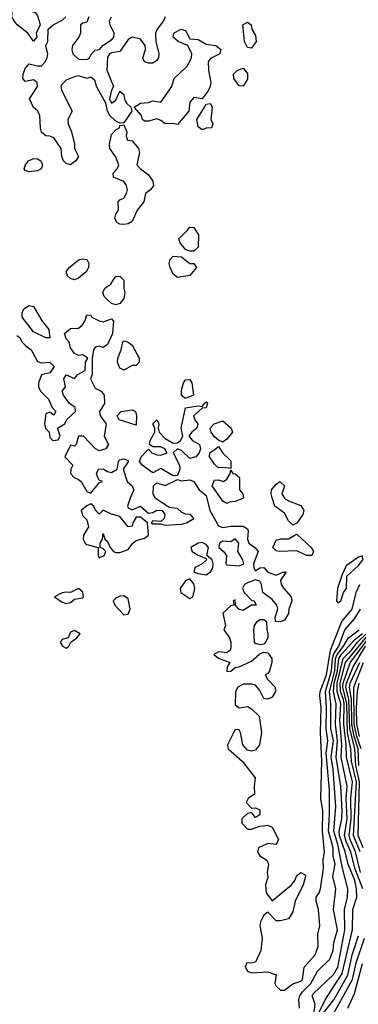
# Model space of a CAD drawing. Header units: metres. Extents: x -51132 to -49532, y -231222 to -229437.
# Tile 369 of 656: x -50842 to -50801, y -229734 to -229614. Entities that reach past the tile are written whole.
import ezdxf

# ---------------------------------------------------------------- set-up
doc = ezdxf.new("R2010")
doc.units = ezdxf.units.M
for name, color, linetype in [('CONTOUR_HALF', 8, 'Continuous'), ('CONTOUR_INDEX', 1, 'Continuous'), ('CONTOUR_INTER', 3, 'Continuous')]:
    doc.layers.add(name, color=color, linetype=linetype)

msp = doc.modelspace()

# ---------------------------------------------------------------- linework, layer by layer
at = {"layer": 'CONTOUR_HALF'}
for points, elevation in [([(-50800.58, -229679.46), (-50802.08, -229680.51), (-50802.58, -229681.54), (-50803.13, -229683.26), (-50803.24, -229684.76), (-50803.08, -229685.01), (-50802.74, -229684.76), (-50802.39, -229683.76), (-50802.06, -229683.26), (-50802.01, -229681.76), (-50800.58, -229680.45), (-50800.05, -229679.76), (-50800.08, -229679.28), (-50800.58, -229679.46)], 7.5), ([(-50807.74, -229734.26), (-50807.82, -229733.26), (-50807.7, -229732.76), (-50807.39, -229732.26), (-50806.36, -229731.26), (-50805.56, -229729.76), (-50804.08, -229728.31), (-50803.67, -229727.26), (-50803.58, -229726.26), (-50803.15, -229724.76), (-50803.63, -229722.26), (-50803.32, -229719.76), (-50803.69, -229718.26), (-50803.41, -229716.76), (-50803.66, -229715.76), (-50803.67, -229714.76), (-50804.23, -229712.76), (-50804.09, -229710.76), (-50804.11, -229707.76), (-50804.51, -229703.26), (-50804.3, -229701.76), (-50804.52, -229700.26), (-50804.48, -229697.76), (-50804.6, -229695.76), (-50803.87, -229693.26), (-50803.76, -229691.76), (-50803.58, -229691.19), (-50802.98, -229690.26), (-50802.23, -229688.26), (-50801.08, -229686.96), (-50800.35, -229685.76)], 8.5), ([(-50806.38, -229736.76), (-50804.64, -229733.26), (-50802.58, -229730.05), (-50801.32, -229724.76), (-50801.26, -229722.26), (-50800.8, -229720.76), (-50800.83, -229719.76), (-50801.03, -229718.76), (-50801.85, -229716.76), (-50802.21, -229715.26), (-50802.89, -229713.26), (-50802.93, -229712.76), (-50802.62, -229711.26), (-50802.58, -229710.26), (-50802.75, -229707.26), (-50803.3, -229703.76), (-50803.13, -229701.76), (-50803.38, -229699.76), (-50803.31, -229697.26), (-50803.62, -229695.76), (-50803.53, -229694.76), (-50803.12, -229693.26), (-50802.96, -229691.76), (-50802.58, -229691.14), (-50801.08, -229689.5), (-50800.08, -229688.73)], 9.5), ([(-50800.33, -229717.76), (-50800.93, -229715.26), (-50801.61, -229713.76), (-50801.72, -229713.26), (-50801.47, -229711.26), (-50801.53, -229708.76), (-50801.3, -229706.76), (-50802.06, -229703.76), (-50802.09, -229702.26), (-50802.38, -229699.76), (-50802.33, -229697.26), (-50802.4, -229696.76), (-50802.77, -229695.76), (-50802.82, -229694.76), (-50802.16, -229692.26), (-50799.31, -229688.76)], 10.5), ([(-50800.01, -229714.76), (-50800.62, -229713.26), (-50800.47, -229706.76), (-50800.91, -229704.76), (-50801.04, -229702.76), (-50801.65, -229700.26), (-50801.75, -229696.76), (-50802.13, -229695.26), (-50802.06, -229694.76), (-50801.24, -229692.76), (-50799.73, -229690.26)], 11.5), ([(-50800.25, -229702.76), (-50800.78, -229701.26), (-50801.11, -229699.76), (-50801.15, -229695.26), (-50799.98, -229692.26)], 12.5), ([(-50803.58, -229734.85), (-50801.33, -229730.76), (-50800.88, -229728.76), (-50799.84, -229725.76)], 10.5)]:
    msp.add_lwpolyline(points, dxfattribs=dict(at, elevation=elevation))
at = {"layer": 'CONTOUR_INDEX', "elevation": 10}
for points in [[(-50800.05, -229719.76), (-50801.05, -229717.26), (-50801.51, -229715.26), (-50802.08, -229714.02), (-50802.29, -229713.26), (-50801.98, -229711.26), (-50802.08, -229708.76), (-50801.96, -229707.26), (-50802.68, -229703.76), (-50802.62, -229702.26), (-50802.84, -229699.26), (-50802.73, -229697.26), (-50803.17, -229695.76), (-50803.18, -229694.76), (-50802.46, -229691.76), (-50801.45, -229690.76), (-50800.71, -229689.76), (-50799.65, -229688.76)], [(-50805.08, -229735.16), (-50803.58, -229733.26), (-50801.9, -229730.26), (-50801.35, -229727.76), (-50800.58, -229725.47)]]:
    msp.add_lwpolyline(points, dxfattribs=at)
at = {"layer": 'CONTOUR_INTER'}
for points, elevation in [([(-50842.61, -229612.76), (-50842.08, -229612.63), (-50841.58, -229612.7), (-50839.87, -229613.26), (-50839.58, -229613.62), (-50839.24, -229614.76), (-50839.73, -229615.76), (-50839.67, -229616.26), (-50840.08, -229616.75), (-50840.74, -229615.76), (-50842.06, -229614.76), (-50842.42, -229614.26), (-50842.69, -229613.76), (-50842.61, -229612.76)], 8), ([(-50824.07, -229613.76), (-50824.28, -229614.26), (-50825.04, -229615.26), (-50825.23, -229615.76), (-50825.21, -229616.76), (-50824.84, -229618.26), (-50824.86, -229618.76), (-50825.08, -229619.1), (-50825.58, -229619.39), (-50826.08, -229619.42), (-50826.58, -229619.26), (-50826.78, -229618.76), (-50826.44, -229617.76), (-50826.48, -229617.26), (-50827.08, -229616.5), (-50828.08, -229616.26), (-50828.58, -229616.54), (-50829.58, -229617.99), (-50830.58, -229618.14), (-50830.82, -229618.26), (-50831.08, -229618.67), (-50831.16, -229620.26), (-50830.36, -229622.26), (-50830.58, -229622.68), (-50830.85, -229623.76), (-50830.58, -229624.26), (-50830.08, -229623.91), (-50829.58, -229622.8), (-50829.08, -229623.2), (-50829, -229623.76), (-50828.77, -229624.26), (-50828.23, -229624.76), (-50828.12, -229625.26), (-50829.08, -229626.67), (-50829.58, -229626.71), (-50830.08, -229626.45), (-50830.78, -229625.76), (-50831.08, -229625.26), (-50831.26, -229624.26), (-50832.4, -229622.26), (-50832.58, -229621.56), (-50833.08, -229621.09), (-50833.58, -229621.25), (-50834.58, -229620.96), (-50835.08, -229621.08), (-50836.08, -229621.49), (-50836.58, -229621.96), (-50836.74, -229622.26), (-50836.64, -229622.76), (-50835.35, -229625.26), (-50835.9, -229626.26), (-50835.86, -229626.76), (-50835.44, -229627.76), (-50835.07, -229629.26), (-50835.07, -229629.76), (-50834.6, -229630.76), (-50834.94, -229631.26), (-50835.58, -229631.75), (-50836.08, -229631.6), (-50836.43, -229631.26), (-50836.63, -229630.76), (-50836.69, -229629.76), (-50837.58, -229628.5), (-50838.08, -229628.29), (-50838.58, -229628.24), (-50839.08, -229627.8), (-50839.22, -229627.26), (-50839.31, -229625.76), (-50839.55, -229625.26), (-50840.08, -229624.78), (-50840.53, -229623.76), (-50839.57, -229622.26), (-50839.63, -229621.76), (-50840.08, -229621.45), (-50841.08, -229621.63), (-50841.34, -229621.26), (-50841.32, -229620.76), (-50841.08, -229620.06), (-50840.58, -229619.48), (-50839.58, -229619.74), (-50839.08, -229619.71), (-50838.65, -229619.26), (-50838.4, -229618.76), (-50838.33, -229618.26), (-50838.55, -229617.26), (-50838.32, -229616.76), (-50838.29, -229615.26), (-50837.69, -229614.76), (-50836.58, -229614.19), (-50836.14, -229613.76)], 8), ([(-50833.35, -229613.76), (-50833.58, -229614.43), (-50834.08, -229614.55), (-50834.34, -229614.76), (-50834.37, -229615.76), (-50834.54, -229616.26), (-50835.33, -229617.26), (-50835.42, -229617.76), (-50835.3, -229618.26), (-50834.58, -229618.92), (-50833.58, -229618.96), (-50833.27, -229618.76), (-50833.01, -229618.26), (-50832.58, -229617.81), (-50832.04, -229617.76), (-50831.64, -229617.26), (-50830.58, -229616.59), (-50830.31, -229616.26), (-50830.27, -229615.76), (-50830.76, -229614.76), (-50830.82, -229614.26), (-50830.58, -229613.77)], 8), ([(-50814.64, -229614.76), (-50814.08, -229614.44), (-50813.63, -229614.76), (-50813.53, -229615.26), (-50813.08, -229616.06), (-50813.02, -229616.76), (-50813.58, -229617.59), (-50814.08, -229617.49), (-50814.42, -229616.76), (-50814.64, -229614.76)], 8), ([(-50822.17, -229615.26), (-50821.58, -229615.44), (-50821.08, -229616.46), (-50820.08, -229616.52), (-50819.08, -229617.11), (-50817.92, -229617.26), (-50817.31, -229617.76), (-50817.44, -229618.26), (-50818.58, -229618.83), (-50818.84, -229619.26), (-50818.82, -229620.26), (-50818.51, -229621.76), (-50818.6, -229622.26), (-50818.83, -229622.76), (-50819.58, -229623.73), (-50820.58, -229623.59), (-50821.08, -229624.15), (-50821.19, -229625.26), (-50822.58, -229626.86), (-50823.08, -229626.73), (-50824.08, -229626.79), (-50824.58, -229626.38), (-50825.08, -229626.18), (-50826.08, -229626.47), (-50826.58, -229626.47), (-50826.82, -229626.26), (-50826.95, -229625.76), (-50827.84, -229624.76), (-50827.08, -229624.27), (-50826.08, -229624.18), (-50825.58, -229623.98), (-50824.58, -229624.14), (-50823.27, -229622.26), (-50822.99, -229621.26), (-50821.39, -229619.76), (-50820.89, -229618.76), (-50820.83, -229618.26), (-50821.31, -229617.26), (-50822.47, -229616.76), (-50823.11, -229616.26), (-50823.02, -229615.76), (-50822.17, -229615.26)], 8), ([(-50815.28, -229620.26), (-50814.58, -229620.01), (-50814.08, -229620.66), (-50814.08, -229621.36), (-50814.58, -229622.2), (-50815.08, -229622.17), (-50815.72, -229621.26), (-50815.75, -229620.76), (-50815.28, -229620.26)], 8), ([(-50819.3, -229624.76), (-50819.08, -229624.4), (-50818.58, -229624.31), (-50818.35, -229624.76), (-50818.54, -229626.26), (-50818.29, -229626.76), (-50818.44, -229627.26), (-50819.08, -229627.3), (-50819.58, -229627.5), (-50820.08, -229627.15), (-50820.24, -229626.26), (-50819.3, -229624.76)], 8), ([(-50829.63, -229627.26), (-50829.58, -229626.98), (-50829.08, -229626.92), (-50828.71, -229627.76), (-50828.79, -229628.26), (-50828.65, -229628.76), (-50828.08, -229628.86), (-50827.31, -229629.76), (-50827.18, -229630.26), (-50827.5, -229631.76), (-50827.08, -229632.26), (-50826.08, -229632.97), (-50825.55, -229633.76), (-50825.48, -229634.26), (-50825.83, -229634.76), (-50826.47, -229635.26), (-50826.65, -229636.26), (-50827.46, -229637.26), (-50828.08, -229638.64), (-50828.58, -229638.95), (-50829.08, -229639), (-50829.58, -229638.99), (-50829.92, -229638.76), (-50830.18, -229638.26), (-50830.07, -229637.76), (-50829.72, -229637.26), (-50829.76, -229636.26), (-50829.58, -229636), (-50829.08, -229635.82), (-50828.76, -229635.26), (-50828.64, -229634.76), (-50828.77, -229634.26), (-50829.08, -229633.78), (-50830.35, -229633.26), (-50830.39, -229632.76), (-50829.9, -229632.26), (-50829.71, -229631.76), (-50830.12, -229630.76), (-50830.79, -229629.76), (-50830.84, -229629.26), (-50830.58, -229628.09), (-50830.08, -229627.52), (-50829.63, -229627.26)], 8), ([(-50840.67, -229631.26), (-50840.08, -229630.99), (-50839.58, -229631.05), (-50839.19, -229631.26), (-50838.96, -229631.76), (-50839.14, -229632.26), (-50839.58, -229632.5), (-50840.58, -229632.63), (-50841.08, -229632.47), (-50841.18, -229632.26), (-50841.02, -229631.76), (-50840.67, -229631.26)], 8), ([(-50821.41, -229639.76), (-50821.08, -229639.34), (-50820.58, -229639.36), (-50820, -229640.26), (-50820.07, -229641.76), (-50820.58, -229642.25), (-50821.08, -229642.26), (-50821.58, -229642.04), (-50822.26, -229641.26), (-50822.41, -229640.76), (-50821.41, -229639.76)], 8), ([(-50834.5, -229643.26), (-50834.08, -229643.18), (-50833.57, -229643.26), (-50833.34, -229643.76), (-50833.39, -229644.26), (-50833.65, -229644.76), (-50834.58, -229645.53), (-50835.08, -229645.75), (-50835.58, -229645.59), (-50835.93, -229645.26), (-50836.11, -229644.76), (-50835.74, -229644.26), (-50834.5, -229643.26)], 8), ([(-50823.48, -229643.26), (-50823.08, -229642.86), (-50822.08, -229642.96), (-50821.08, -229643.74), (-50820.58, -229643.77), (-50820.26, -229644.26), (-50821.08, -229645.21), (-50822.58, -229645.46), (-50823.08, -229645.05), (-50823.46, -229644.26), (-50823.58, -229643.76), (-50823.48, -229643.26)], 8), ([(-50830.38, -229645.76), (-50830.08, -229645.32), (-50829.58, -229645.29), (-50829.07, -229645.76), (-50829.1, -229646.76), (-50828.98, -229647.26), (-50829.08, -229648.02), (-50829.58, -229648.62), (-50830.08, -229648.77), (-50830.58, -229648.62), (-50831.08, -229648.19), (-50831.48, -229647.76), (-50831.63, -229647.26), (-50831.4, -229646.76), (-50830.68, -229646.26), (-50830.38, -229645.76)], 8), ([(-50841.24, -229649.26), (-50840.58, -229648.85), (-50840.08, -229648.99), (-50839, -229650.76), (-50838.21, -229651.76), (-50838.08, -229652.8), (-50838.58, -229652.79), (-50840.08, -229652.07), (-50841.42, -229650.26), (-50841.42, -229649.76), (-50841.24, -229649.26)], 8), ([(-50842.08, -229652.52), (-50841.71, -229652.76), (-50841.48, -229653.26), (-50840.99, -229653.76), (-50840.33, -229654.26), (-50839.58, -229655.68), (-50839.08, -229655.83), (-50838.08, -229655.75), (-50837.56, -229656.26), (-50838.08, -229657.03), (-50839.08, -229657.28), (-50839.47, -229658.26), (-50839.46, -229658.76), (-50839.21, -229659.26), (-50838.25, -229660.26), (-50837.79, -229661.26), (-50837.34, -229661.76), (-50837.58, -229662.18), (-50838.08, -229661.83), (-50838.58, -229662.01), (-50838.74, -229663.26), (-50838.61, -229663.76), (-50838.17, -229664.26), (-50838.08, -229664.91), (-50837.72, -229665.26), (-50837.08, -229665.17), (-50836.82, -229664.76), (-50837.14, -229663.76), (-50836.26, -229663.26), (-50836.07, -229662.76), (-50834.97, -229661.76), (-50835.02, -229661.26), (-50835.69, -229660.76), (-50836.41, -229659.76), (-50836.57, -229659.26), (-50836.19, -229658.76), (-50836.36, -229657.76), (-50836.08, -229657.29), (-50835.08, -229657.74), (-50834.69, -229657.26), (-50833.8, -229656.76), (-50833.73, -229655.76), (-50833.48, -229655.26), (-50834.08, -229654.86), (-50834.58, -229654.94), (-50835.08, -229654.68), (-50835.58, -229654.01), (-50835.72, -229653.26), (-50836.08, -229652.92), (-50836.29, -229652.26), (-50835.58, -229651.67), (-50834.58, -229651.6), (-50834.16, -229651.26), (-50833.81, -229650.76), (-50833.58, -229649.99), (-50833.08, -229650.03), (-50832.96, -229650.26), (-50832.08, -229650.73), (-50831.58, -229650.83), (-50830.58, -229650.49), (-50830.33, -229650.76), (-50830.48, -229652.26), (-50831.08, -229653.58), (-50831.58, -229653.96), (-50832.08, -229653.82), (-50832.58, -229653.94), (-50832.79, -229654.26), (-50832.94, -229655.26), (-50832.93, -229657.26), (-50833.13, -229657.76), (-50832.58, -229658.92), (-50831.85, -229659.26), (-50831.46, -229659.76), (-50831.43, -229660.76), (-50832.04, -229661.76), (-50831.98, -229662.26), (-50831.24, -229663.26), (-50831.46, -229664.76), (-50830.94, -229665.76), (-50831.28, -229666.26), (-50832.08, -229666.54), (-50832.52, -229666.26), (-50833.99, -229664.76), (-50834.59, -229664.76), (-50834.89, -229665.76), (-50835.08, -229665.94), (-50835.58, -229665.84), (-50836.24, -229667.26), (-50835.3, -229668.26), (-50835.54, -229668.76), (-50835.55, -229669.26), (-50835.12, -229669.76), (-50834.58, -229669.99), (-50834.29, -229670.26), (-50833.58, -229671.45), (-50833.08, -229671.68), (-50832.08, -229670.4), (-50831.67, -229670.26), (-50832.08, -229670.1), (-50832.26, -229669.76), (-50832.4, -229669.26), (-50832.18, -229668.76), (-50831.58, -229668.71), (-50831.08, -229669.04), (-50830.58, -229669.16), (-50829.91, -229668.76), (-50829.74, -229667.76), (-50829.58, -229667.62), (-50829.08, -229667.48), (-50828.58, -229667.71), (-50828.58, -229667.87), (-50829.18, -229668.76), (-50828.67, -229670.26), (-50828.07, -229670.76), (-50827.86, -229671.26), (-50828.34, -229672.26), (-50828.65, -229673.26), (-50828.58, -229673.47), (-50828.08, -229673.69), (-50827.08, -229673.24), (-50826.08, -229674.1), (-50825.58, -229674.03), (-50825.08, -229673.73), (-50824.45, -229673.76), (-50824.11, -229674.26), (-50824.2, -229674.76), (-50824.58, -229675.12), (-50825.58, -229675.04), (-50825.77, -229675.26), (-50825.58, -229675.39), (-50824.58, -229675.4), (-50824.08, -229675.56), (-50822.08, -229675.43), (-50821.47, -229675.26), (-50820.59, -229674.76), (-50821.01, -229674.26), (-50821.58, -229674.2), (-50822.08, -229673.98), (-50822.58, -229673.54), (-50823.58, -229673.39), (-50825.29, -229672.26), (-50825.54, -229671.76), (-50825.5, -229670.76), (-50825.08, -229670.41), (-50824.08, -229670.74), (-50822.58, -229670.02), (-50822.08, -229670.18), (-50821.08, -229670.03), (-50820.58, -229670.24), (-50819.94, -229671.26), (-50819.08, -229671.96), (-50818.66, -229673.76), (-50817.58, -229675.65), (-50817.08, -229675.84), (-50816.08, -229675.67), (-50814.58, -229675.69), (-50814.08, -229676.01), (-50813.99, -229676.26), (-50814.08, -229677.26), (-50813.91, -229677.76), (-50813.19, -229678.26), (-50812.78, -229678.76), (-50813.35, -229680.26), (-50813.28, -229680.76), (-50813.08, -229681.1), (-50812.58, -229680.74), (-50812.08, -229680.71), (-50811.59, -229681.26), (-50810.58, -229681.65), (-50809.76, -229681.26), (-50809.36, -229681.26), (-50810.07, -229682.26), (-50809.97, -229682.76), (-50809.65, -229683.26), (-50808.77, -229684.26), (-50808.69, -229684.76), (-50809.05, -229685.76), (-50809.08, -229686.29), (-50809.58, -229687.12), (-50810.08, -229687.31), (-50810.68, -229687.26), (-50810.7, -229686.76), (-50810.39, -229685.76), (-50810.49, -229685.26), (-50811.08, -229684.58), (-50812.19, -229683.76), (-50812.38, -229682.76), (-50812.58, -229682.36), (-50813.08, -229682.2), (-50814.08, -229682.55), (-50814.45, -229682.76), (-50814.66, -229683.26), (-50814.49, -229683.76), (-50813.58, -229684.66), (-50813.24, -229684.76), (-50813.03, -229685.26), (-50813.58, -229685.29), (-50814.58, -229685.92), (-50815.12, -229685.76), (-50815.54, -229685.26), (-50815.58, -229684.63), (-50815.8, -229684.76), (-50815.73, -229685.26), (-50816.08, -229685.37), (-50817.08, -229686.24), (-50816.74, -229687.76), (-50816.93, -229688.26), (-50816.27, -229689.26), (-50816.1, -229689.76), (-50816.08, -229690.48), (-50816.16, -229690.76), (-50816.58, -229691.06), (-50817.58, -229690.97), (-50818.15, -229691.26), (-50817.58, -229691.72), (-50816.2, -229692.26), (-50816.54, -229692.76), (-50816.58, -229693.35), (-50816.08, -229693.31), (-50815.58, -229692.87), (-50815.08, -229692.78), (-50813.58, -229692.09), (-50812.58, -229691.2), (-50812.08, -229691), (-50811.58, -229691.07), (-50811.1, -229691.76), (-50811.1, -229692.26), (-50811.38, -229693.26), (-50811.58, -229693.6), (-50811.93, -229693.76), (-50811.65, -229694.26), (-50810.69, -229695.26), (-50810.67, -229695.76), (-50811.08, -229696.48), (-50811.58, -229696.72), (-50812.08, -229696.61), (-50812.58, -229695.66), (-50813.08, -229695.01), (-50813.58, -229694.89), (-50814.58, -229694.89), (-50815.25, -229695.26), (-50815.52, -229695.76), (-50815.58, -229697.41), (-50815.08, -229697.77), (-50814.08, -229697.59), (-50813.58, -229697.86), (-50812.65, -229698.76), (-50812.35, -229700.76), (-50812.63, -229702.26), (-50813.08, -229702.9), (-50813.58, -229703.03), (-50814.08, -229702.9), (-50814.65, -229702.26), (-50814.91, -229700.76), (-50815.08, -229700.42), (-50815.58, -229700.41), (-50816.5, -229702.26), (-50816.43, -229702.76), (-50814.71, -229704.26), (-50813.13, -229706.26), (-50813.27, -229707.26), (-50813.22, -229708.26), (-50813.97, -229708.76), (-50814.21, -229709.26), (-50813.58, -229709.94), (-50813.08, -229709.91), (-50812.58, -229710.14), (-50812.58, -229710.76), (-50813.08, -229711.07), (-50813.58, -229710.47), (-50814.08, -229710.6), (-50814.76, -229711.26), (-50814.77, -229711.76), (-50814.08, -229712.49), (-50813.58, -229712.5), (-50812.58, -229712.13), (-50811.58, -229712.02), (-50811.08, -229712.27), (-50810.3, -229713.76), (-50810.58, -229714.38), (-50811.58, -229714.25), (-50812.75, -229714.76), (-50812.85, -229715.26), (-50812.59, -229715.76), (-50811.72, -229716.26), (-50811.51, -229716.76), (-50811.67, -229717.76), (-50811.58, -229718.39), (-50811.87, -229719.26), (-50811.79, -229720.26), (-50811.08, -229721.22), (-50808.71, -229719.26), (-50808.32, -229718.76), (-50808.08, -229718.13), (-50807.58, -229717.78), (-50807.08, -229718.07), (-50807.04, -229718.26), (-50807.29, -229719.26), (-50808.26, -229721.26), (-50808.58, -229722.55), (-50809.08, -229723.39), (-50810.08, -229723.66), (-50810.58, -229723.66), (-50811.58, -229722.61), (-50812.08, -229722.95), (-50812.48, -229723.76), (-50812.55, -229724.26), (-50812.28, -229725.76), (-50812.45, -229727.26), (-50813.08, -229728.67), (-50813.58, -229728.81), (-50814.14, -229728.76), (-50814.35, -229729.26), (-50814.08, -229729.76), (-50813.58, -229729.96), (-50811.58, -229729.85), (-50810.58, -229730.21), (-50810.73, -229731.26), (-50810.58, -229731.6), (-50810.08, -229732.07), (-50809.58, -229732.09), (-50808.58, -229731.29), (-50807.58, -229730.97), (-50807.38, -229730.76), (-50807.19, -229729.26), (-50805.84, -229727.76), (-50805.47, -229726.76), (-50805.51, -229725.26), (-50805.3, -229724.26), (-50805.46, -229722.26), (-50805.74, -229721.26), (-50805.71, -229720.76), (-50805.37, -229720.26), (-50805.22, -229719.76), (-50804.82, -229717.26), (-50804.86, -229716.26), (-50804.71, -229715.26), (-50804.94, -229712.76), (-50804.9, -229710.26), (-50805.16, -229708.76), (-50805.05, -229704.26), (-50805.21, -229700.76), (-50805.13, -229697.76), (-50805.3, -229696.26), (-50805.26, -229695.76), (-50804.48, -229693.76), (-50803.97, -229690.76), (-50802.6, -229687.26), (-50801.35, -229685.76), (-50800.87, -229683.76), (-50800.41, -229682.76)], 8), ([(-50829.23, -229653.26), (-50829.08, -229653.15), (-50828.58, -229653.31), (-50828.08, -229653.68), (-50827.24, -229655.26), (-50827.22, -229655.76), (-50827.58, -229656.17), (-50828.08, -229656.17), (-50829.08, -229656.72), (-50829.58, -229656.49), (-50829.87, -229655.76), (-50829.81, -229655.26), (-50829.4, -229654.26), (-50829.23, -229653.26)], 8), ([(-50821.84, -229658.26), (-50821.58, -229657.91), (-50821.08, -229657.84), (-50820.85, -229658.26), (-50820.62, -229659.76), (-50821.58, -229660.15), (-50822.08, -229659.79), (-50822.08, -229659.16), (-50821.84, -229658.26)], 8), ([(-50819.31, -229660.76), (-50819.08, -229660.55), (-50818.92, -229660.76), (-50819.08, -229661.31), (-50819.58, -229661.34), (-50820.62, -229662.26), (-50820.46, -229662.76), (-50820.09, -229663.26), (-50820.24, -229663.76), (-50820.84, -229664.26), (-50821.21, -229664.76), (-50820.73, -229665.26), (-50819.91, -229665.76), (-50819.77, -229666.26), (-50819.95, -229666.76), (-50820.36, -229667.26), (-50821.08, -229667.47), (-50822.08, -229666.5), (-50822.58, -229666.29), (-50823.08, -229666.76), (-50822.31, -229668.26), (-50822.27, -229668.76), (-50822.58, -229669.51), (-50823.08, -229669.56), (-50824.58, -229668.67), (-50825.58, -229669.2), (-50826.85, -229668.26), (-50827.17, -229667.76), (-50827, -229667.26), (-50826.08, -229666.32), (-50825.69, -229666.76), (-50825.08, -229667.02), (-50824.58, -229667.05), (-50823.84, -229666.76), (-50824.09, -229666.26), (-50824.58, -229666.04), (-50825.58, -229666.05), (-50825.98, -229665.76), (-50825.88, -229665.26), (-50825.32, -229664.26), (-50825.34, -229663.76), (-50825.56, -229663.26), (-50825.08, -229662.76), (-50824.84, -229663.26), (-50824.91, -229663.76), (-50824.8, -229664.26), (-50824.08, -229665.04), (-50823.08, -229665.58), (-50822.58, -229665.57), (-50822.21, -229665.26), (-50821.91, -229664.76), (-50822.13, -229663.76), (-50821.58, -229661.29), (-50820.08, -229661.04), (-50819.58, -229661.12), (-50819.31, -229660.76)], 8), ([(-50829.43, -229661.76), (-50828.08, -229661.55), (-50827.69, -229661.76), (-50827.57, -229662.26), (-50827.58, -229663.41), (-50829.64, -229662.76), (-50829.89, -229662.26), (-50829.43, -229661.76)], 8), ([(-50818.13, -229663.26), (-50817.08, -229662.86), (-50816.05, -229663.76), (-50815.88, -229664.26), (-50816.58, -229665.1), (-50817.08, -229665.45), (-50817.58, -229665.23), (-50818.08, -229664.82), (-50818.49, -229664.26), (-50818.61, -229663.76), (-50818.13, -229663.26)], 8), ([(-50817.96, -229666.26), (-50817.58, -229665.98), (-50817.08, -229666.8), (-50816.08, -229667.72), (-50816.08, -229668.68), (-50817.08, -229668.53), (-50817.58, -229668.58), (-50818.08, -229668.13), (-50818.68, -229667.26), (-50818.63, -229666.76), (-50817.96, -229666.26)], 8), ([(-50816.16, -229669.26), (-50816.08, -229668.88), (-50815.85, -229669.26), (-50815.58, -229669.31), (-50815.06, -229669.76), (-50815.06, -229671.26), (-50814.63, -229671.76), (-50814.55, -229672.26), (-50815.58, -229672.69), (-50816.26, -229672.76), (-50816.58, -229672.92), (-50817.08, -229672.65), (-50818.34, -229670.76), (-50818.08, -229670.09), (-50817.58, -229670.05), (-50816.98, -229670.26), (-50816.58, -229669.98), (-50816.16, -229669.26)], 8), ([(-50810.13, -229670.26), (-50809.56, -229670.76), (-50809.89, -229671.76), (-50809.59, -229672.26), (-50809.08, -229672.58), (-50807.58, -229673.16), (-50807.22, -229673.76), (-50807.35, -229674.26), (-50808.08, -229675.31), (-50808.58, -229675.55), (-50809.08, -229675.03), (-50809.58, -229674.11), (-50810.73, -229673.26), (-50811.08, -229672.24), (-50811.21, -229671.76), (-50811.14, -229671.26), (-50810.58, -229670.58), (-50810.13, -229670.26)], 8), ([(-50833.58, -229673.19), (-50834.26, -229673.76), (-50834.08, -229674.43), (-50833.58, -229674.9), (-50833.38, -229675.76), (-50833.97, -229676.76), (-50834.01, -229677.26), (-50833.79, -229677.76), (-50833.58, -229677.89), (-50832.22, -229678.26), (-50832.21, -229679.26), (-50832.08, -229679.52), (-50831.46, -229679.26), (-50831.28, -229678.76), (-50831.58, -229678.42), (-50831.95, -229678.26), (-50831.95, -229677.76), (-50831.7, -229677.26), (-50831.58, -229676.56), (-50831.38, -229677.26), (-50831.08, -229677.55), (-50830.75, -229678.26), (-50830.33, -229678.76), (-50830.08, -229678.87), (-50829.58, -229678.86), (-50828.58, -229678.5), (-50828, -229677.76), (-50827.58, -229677.44), (-50826.58, -229677.14), (-50826.08, -229676.76), (-50826.23, -229675.26), (-50827.08, -229674.57), (-50827.58, -229674.58), (-50828.01, -229675.26), (-50828.08, -229675.67), (-50828.58, -229675.75), (-50829.58, -229674.5), (-50830.58, -229674.21), (-50831.58, -229673.73), (-50832.08, -229674.24), (-50832.58, -229673.71), (-50832.72, -229673.26), (-50833.08, -229672.96), (-50833.58, -229673.19)], 8), ([(-50815.58, -229677.21), (-50816.08, -229677.57), (-50817.08, -229677.51), (-50817.46, -229677.76), (-50817.57, -229678.26), (-50816.97, -229678.76), (-50816.62, -229679.26), (-50816.68, -229680.26), (-50816.58, -229680.36), (-50815.08, -229680.51), (-50814.53, -229680.26), (-50814.63, -229679.76), (-50815.23, -229678.76), (-50815.11, -229677.76), (-50815.58, -229677.21)], 8), ([(-50808.33, -229676.76), (-50808.08, -229676.64), (-50806.33, -229678.26), (-50806.07, -229678.76), (-50806.27, -229679.26), (-50806.9, -229679.26), (-50808.08, -229678.67), (-50810.24, -229678.76), (-50810.58, -229678.68), (-50810.99, -229678.26), (-50810.58, -229677.36), (-50810.08, -229677.22), (-50809.08, -229677.22), (-50808.33, -229676.76)], 8), ([(-50820.08, -229677.75), (-50820.94, -229678.26), (-50820.77, -229678.76), (-50820.08, -229679.2), (-50819.08, -229679.6), (-50819.04, -229679.76), (-50819.58, -229680.25), (-50820.5, -229680.76), (-50820.56, -229681.26), (-50820.08, -229681.45), (-50819.08, -229681.58), (-50818.58, -229681.24), (-50818.29, -229680.76), (-50818.23, -229680.26), (-50818.38, -229679.76), (-50819, -229679.26), (-50818.79, -229678.26), (-50819.08, -229677.91), (-50819.58, -229677.65), (-50820.08, -229677.75)], 8), ([(-50821.08, -229682.08), (-50821.58, -229682.31), (-50822.25, -229683.26), (-50822.18, -229683.76), (-50821.08, -229684.49), (-50820.71, -229684.26), (-50820.47, -229683.26), (-50820.58, -229682.67), (-50821.08, -229682.08)], 8), ([(-50836.08, -229683.7), (-50836.58, -229683.79), (-50837.52, -229684.26), (-50836.58, -229684.93), (-50836.08, -229685.08), (-50835.58, -229684.94), (-50835.08, -229684.55), (-50834.08, -229684.39), (-50833.99, -229684.26), (-50834.08, -229683.71), (-50834.58, -229683.27), (-50835.58, -229683.74), (-50836.08, -229683.7)], 8), ([(-50829.58, -229684.19), (-50830.08, -229684.41), (-50830.38, -229684.76), (-50830.18, -229685.26), (-50829.08, -229686.47), (-50828.58, -229686.39), (-50828.31, -229685.76), (-50828.58, -229684.52), (-50829.08, -229684.16), (-50829.58, -229684.19)], 8), ([(-50812.89, -229687.26), (-50812.58, -229687.01), (-50812.08, -229687.03), (-50811.75, -229687.26), (-50811.72, -229688.26), (-50811.58, -229688.76), (-50811.6, -229689.26), (-50811.88, -229689.76), (-50812.08, -229690), (-50812.58, -229690.11), (-50813.08, -229689.95), (-50813.22, -229689.76), (-50813.3, -229688.26), (-50813.23, -229687.76), (-50812.89, -229687.26)], 8), ([(-50835.58, -229688.57), (-50835.87, -229689.26), (-50836.58, -229689.45), (-50836.81, -229689.76), (-50836.55, -229690.26), (-50836.08, -229690.5), (-50835.78, -229690.26), (-50835.51, -229689.76), (-50834.81, -229689.26), (-50834.41, -229688.76), (-50835.08, -229688.34), (-50835.58, -229688.57)], 8), ([(-50805.99, -229734.76), (-50805.84, -229733.76), (-50806.21, -229732.76), (-50806.08, -229732.52), (-50803.58, -229730.11), (-50803.1, -229729.26), (-50802.23, -229724.76), (-50802.27, -229722.26), (-50801.94, -229720.76), (-50801.88, -229719.76), (-50802.53, -229717.26), (-50803.08, -229714.37), (-50803.59, -229712.76), (-50803.34, -229709.76), (-50803.67, -229705.26), (-50803.92, -229703.76), (-50803.64, -229701.76), (-50803.94, -229700.26), (-50803.94, -229697.26), (-50804.1, -229695.76), (-50803.48, -229693.26), (-50803.37, -229691.76), (-50803.18, -229691.26), (-50802.39, -229690.26), (-50801.82, -229689.26), (-50800.5, -229688.26)], 9), ([(-50800.39, -229715.26), (-50801.18, -229713.26), (-50800.84, -229706.76), (-50801.43, -229704.26), (-50801.51, -229702.76), (-50801.94, -229700.76), (-50802.01, -229697.26), (-50802.5, -229695.26), (-50802.45, -229694.76), (-50801.58, -229692.27), (-50799.08, -229688.92)], 11), ([(-50800.53, -229704.76), (-50800.62, -229702.76), (-50801.11, -229701.26), (-50801.4, -229699.76), (-50801.44, -229696.76), (-50801.68, -229695.26), (-50801.58, -229694.76), (-50800.42, -229692.26)], 12), ([(-50800.45, -229701.26), (-50800.77, -229699.76), (-50800.84, -229697.76), (-50800.72, -229695.76), (-50800.51, -229694.76)], 13), ([(-50801.88, -229734.26), (-50801.08, -229732.49), (-50800.08, -229728.84)], 11)]:
    msp.add_lwpolyline(points, dxfattribs=dict(at, elevation=elevation))

doc.saveas('drawing.dxf')
